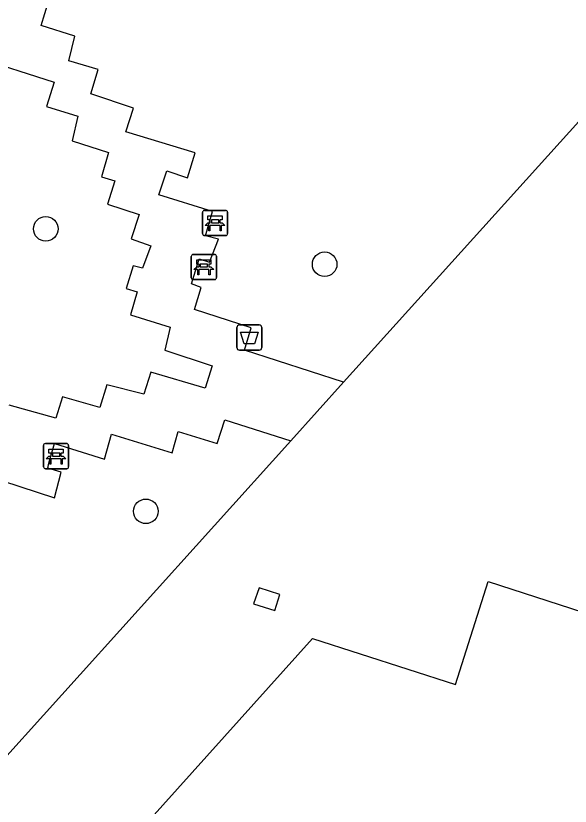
# Model space of a CAD drawing. Extents: x 160676 to 161153, y 383244 to 383713.
# Drawn here: x 161027.96 to 161050.01, y 383266.35 to 383297.79 of the extents above; entities that cross this region are included whole.
import ezdxf

# ---------------------------------------------------------------- set-up
doc = ezdxf.new("R2010")
doc.units = 0
for name, color, linetype in [('IMGEO_Afvalbak', 7, 'Continuous'), ('IMGEO_Bank', 7, 'Continuous'), ('IMGEO_Boom', 7, 'Continuous'), ('IMGEO_Pand', 7, 'Continuous'), ('IMGEO_Voetpad_open', 7, 'Continuous')]:
    doc.layers.add(name, color=color, linetype=linetype)

msp = doc.modelspace()

# ---------------------------------------------------------------- linework, layer by layer
at = {"layer": 'IMGEO_Afvalbak'}
for p, q in [((161036.755, 383284.593), (161036.755, 383285.393)), ((161036.755, 383285.393), (161036.755, 383284.593)), ((161036.855, 383285.493), (161037.645, 383285.493)), ((161037.645, 383285.493), (161036.855, 383285.493)), ((161037.745, 383285.393), (161037.745, 383284.593)), ((161037.745, 383284.593), (161037.745, 383285.393)), ((161037.645, 383284.493), (161036.855, 383284.493)), ((161036.855, 383284.493), (161037.645, 383284.493))]:
    msp.add_line(p, q, dxfattribs=at)
msp.add_lwpolyline([(161036.898, 383285.207), (161037.602, 383285.207), (161037.453, 383284.737), (161037.047, 383284.737), (161036.898, 383285.207)], dxfattribs=at)
for centre, start, end in [((161036.855, 383285.393), 90, 180), ((161036.855, 383285.393), 90, 180), ((161037.645, 383285.393), 0, 90), ((161037.645, 383285.393), 360, 90), ((161036.855, 383284.593), 180, 270), ((161036.855, 383284.593), 180, 270), ((161037.645, 383284.593), 270, 0), ((161037.645, 383284.593), 270, 0)]:
    msp.add_arc(centre, 0.1, start, end, dxfattribs=at)
at = {"layer": 'IMGEO_Bank'}
for p, q in [((161035.461, 383290.049), (161036.302, 383290.049)), ((161036.302, 383290.049), (161035.461, 383290.049)), ((161035.386, 383289.124), (161035.386, 383289.965)), ((161035.386, 383289.965), (161035.386, 383289.124)), ((161036.386, 383289.974), (161036.386, 383289.133)), ((161036.386, 383289.133), (161036.386, 383289.974)), ((161036.083, 383289.447), (161035.69, 383289.447)), ((161035.695, 383289.555), (161035.695, 383289.661)), ((161035.739, 383289.661), (161035.739, 383289.555)), ((161036.027, 383289.667), (161035.745, 383289.667)), ((161035.745, 383289.549), (161036.027, 383289.549)), ((161036.033, 383289.555), (161036.033, 383289.661)), ((161036.077, 383289.661), (161036.077, 383289.555)), ((161036.311, 383289.049), (161035.47, 383289.049)), ((161035.47, 383289.049), (161036.311, 383289.049)), ((161034.941, 383287.373), (161034.941, 383288.214)), ((161034.941, 383288.214), (161034.941, 383287.373)), ((161035.016, 383288.298), (161035.857, 383288.298)), ((161035.857, 383288.298), (161035.016, 383288.298)), ((161035.941, 383288.223), (161035.941, 383287.382)), ((161035.941, 383287.382), (161035.941, 383288.223)), ((161035.25, 383287.804), (161035.25, 383287.91)), ((161035.294, 383287.91), (161035.294, 383287.804)), ((161035.582, 383287.916), (161035.3, 383287.916)), ((161035.588, 383287.804), (161035.588, 383287.91)), ((161035.632, 383287.91), (161035.632, 383287.804)), ((161035.638, 383287.696), (161035.245, 383287.696)), ((161035.3, 383287.798), (161035.582, 383287.798)), ((161035.866, 383287.298), (161035.025, 383287.298)), ((161035.025, 383287.298), (161035.866, 383287.298)), ((161029.06, 383279.85), (161029.06, 383280.691)), ((161029.06, 383280.691), (161029.06, 383279.85)), ((161029.135, 383280.775), (161029.976, 383280.775)), ((161029.976, 383280.775), (161029.135, 383280.775)), ((161030.06, 383280.7), (161030.06, 383279.859)), ((161030.06, 383279.859), (161030.06, 383280.7)), ((161029.369, 383280.281), (161029.369, 383280.387)), ((161029.413, 383280.387), (161029.413, 383280.281)), ((161029.701, 383280.393), (161029.419, 383280.393)), ((161029.419, 383280.275), (161029.701, 383280.275)), ((161029.707, 383280.281), (161029.707, 383280.387)), ((161029.751, 383280.387), (161029.751, 383280.281)), ((161029.757, 383280.173), (161029.364, 383280.173)), ((161029.985, 383279.775), (161029.144, 383279.775)), ((161029.144, 383279.775), (161029.985, 383279.775))]:
    msp.add_line(p, q, dxfattribs=at)
for points in [[(161035.689, 383289.667), (161035.603, 383289.667), (161035.603, 383289.828), (161036.166, 383289.828), (161036.166, 383289.667), (161036.083, 383289.667)], [(161035.633, 383289.447), (161035.491, 383289.447), (161035.603, 383289.549), (161035.689, 383289.549)], [(161035.683, 383289.44), (161035.683, 383289.233), (161035.64, 383289.233), (161035.64, 383289.44)], [(161036.083, 383289.549), (161036.166, 383289.549), (161036.278, 383289.447), (161036.139, 383289.447)], [(161036.133, 383289.44), (161036.133, 383289.233), (161036.089, 383289.233), (161036.089, 383289.44)], [(161035.244, 383287.916), (161035.158, 383287.916), (161035.158, 383288.077), (161035.721, 383288.077), (161035.721, 383287.916), (161035.638, 383287.916)], [(161035.188, 383287.696), (161035.046, 383287.696), (161035.158, 383287.798), (161035.244, 383287.798)], [(161035.238, 383287.689), (161035.238, 383287.482), (161035.195, 383287.482), (161035.195, 383287.689)], [(161035.638, 383287.798), (161035.721, 383287.798), (161035.833, 383287.696), (161035.694, 383287.696)], [(161035.688, 383287.689), (161035.688, 383287.482), (161035.644, 383287.482), (161035.644, 383287.689)], [(161029.307, 383280.173), (161029.165, 383280.173), (161029.277, 383280.275), (161029.363, 383280.275)], [(161029.363, 383280.393), (161029.277, 383280.393), (161029.277, 383280.554), (161029.84, 383280.554), (161029.84, 383280.393), (161029.757, 383280.393)], [(161029.757, 383280.275), (161029.84, 383280.275), (161029.952, 383280.173), (161029.813, 383280.173)], [(161029.357, 383280.166), (161029.357, 383279.959), (161029.314, 383279.959), (161029.314, 383280.166)], [(161029.807, 383280.166), (161029.807, 383279.959), (161029.763, 383279.959), (161029.763, 383280.166)]]:
    msp.add_lwpolyline(points, dxfattribs=at)
for centre, radius, start, end in [((161035.464, 383289.971), 0.0779, 92.4484, 184.2845), ((161035.464, 383289.971), 0.0779, 92.4484, 184.2845), ((161036.308, 383289.971), 0.0779, 2.4484, 94.2845), ((161036.308, 383289.971), 0.0779, 2.4484, 94.2845), ((161035.633, 383289.44), 0.00671, 2.8957, 87.1043), ((161035.69, 383289.44), 0.00671, 92.8957, 177.1043), ((161035.688, 383289.66), 0.00671, 2.8957, 87.1043), ((161035.688, 383289.556), 0.00671, 272.8957, 357.1043), ((161035.745, 383289.66), 0.00671, 92.8957, 177.1043), ((161035.745, 383289.556), 0.00671, 182.8957, 267.1043), ((161036.027, 383289.66), 0.00671, 2.8957, 87.1043), ((161036.027, 383289.556), 0.00671, 272.8957, 357.1043), ((161036.084, 383289.66), 0.00671, 92.8957, 177.1043), ((161036.084, 383289.556), 0.00671, 182.8957, 267.1043), ((161036.082, 383289.44), 0.00671, 2.8957, 87.1043), ((161036.139, 383289.44), 0.00671, 92.8957, 177.1043), ((161035.464, 383289.127), 0.0779, 182.4484, 274.2845), ((161035.464, 383289.127), 0.0779, 182.4484, 274.2845), ((161036.308, 383289.127), 0.0779, 272.4484, 4.2845), ((161036.308, 383289.127), 0.0779, 272.4484, 4.2845), ((161035.019, 383288.22), 0.0779, 92.4484, 184.2845), ((161035.019, 383288.22), 0.0779, 92.4484, 184.2845), ((161035.863, 383288.22), 0.0779, 2.4484, 94.2845), ((161035.863, 383288.22), 0.0779, 2.4484, 94.2845), ((161035.243, 383287.909), 0.00671, 2.8957, 87.1043), ((161035.3, 383287.909), 0.00671, 92.8957, 177.1043), ((161035.582, 383287.909), 0.00671, 2.8957, 87.1043), ((161035.639, 383287.909), 0.00671, 92.8957, 177.1043), ((161035.188, 383287.689), 0.00671, 2.8957, 87.1043), ((161035.245, 383287.689), 0.00671, 92.8957, 177.1043), ((161035.243, 383287.805), 0.00671, 272.8957, 357.1043), ((161035.3, 383287.805), 0.00671, 182.8957, 267.1043), ((161035.582, 383287.805), 0.00671, 272.8957, 357.1043), ((161035.639, 383287.805), 0.00671, 182.8957, 267.1043), ((161035.637, 383287.689), 0.00671, 2.8957, 87.1043), ((161035.694, 383287.689), 0.00671, 92.8957, 177.1043), ((161035.019, 383287.376), 0.0779, 182.4484, 274.2845), ((161035.019, 383287.376), 0.0779, 182.4484, 274.2845), ((161035.863, 383287.376), 0.0779, 272.4484, 4.2845), ((161035.863, 383287.376), 0.0779, 272.4484, 4.2845), ((161029.138, 383280.697), 0.0779, 92.4484, 184.2845), ((161029.138, 383280.697), 0.0779, 92.4484, 184.2845), ((161029.982, 383280.697), 0.0779, 2.4484, 94.2845), ((161029.982, 383280.697), 0.0779, 2.4484, 94.2845), ((161029.362, 383280.386), 0.00671, 2.8957, 87.1043), ((161029.362, 383280.282), 0.00671, 272.8957, 357.1043), ((161029.419, 383280.386), 0.00671, 92.8957, 177.1043), ((161029.419, 383280.282), 0.00671, 182.8957, 267.1043), ((161029.701, 383280.386), 0.00671, 2.8957, 87.1043), ((161029.701, 383280.282), 0.00671, 272.8957, 357.1043), ((161029.758, 383280.386), 0.00671, 92.8957, 177.1043), ((161029.758, 383280.282), 0.00671, 182.8957, 267.1043), ((161029.307, 383280.166), 0.00671, 2.8957, 87.1043), ((161029.364, 383280.166), 0.00671, 92.8957, 177.1043), ((161029.756, 383280.166), 0.00671, 2.8957, 87.1043), ((161029.813, 383280.166), 0.00671, 92.8957, 177.1043), ((161029.138, 383279.853), 0.0779, 182.4484, 274.2845), ((161029.138, 383279.853), 0.0779, 182.4484, 274.2845), ((161029.982, 383279.853), 0.0779, 272.4484, 4.2845), ((161029.982, 383279.853), 0.0779, 272.4484, 4.2845)]:
    msp.add_arc(centre, radius, start, end, dxfattribs=at)
at = {"layer": 'IMGEO_Boom'}
for centre in [(161029.151, 383289.316), (161040.245, 383287.908), (161033.131, 383278.079)]:
    msp.add_circle(centre, 0.489, dxfattribs=at)
at = {"layer": 'IMGEO_Pand'}
msp.add_lwpolyline([(161032.166, 383264.31), (161032.058, 383264.449), (161039.76, 383273.019), (161045.452, 383271.189), (161046.75, 383275.284), (161050.512, 383274.064)], dxfattribs=at)
at = {"layer": 'IMGEO_Voetpad_open'}
for points in [[(161057.751, 383301.776), (161040.997, 383283.21)], [(161040.997, 383283.21), (161037.053, 383284.483), (161037.324, 383285.377), (161035.068, 383286.109), (161035.329, 383286.987), (161034.951, 383287.132), (161035.251, 383288.125), (161035.66, 383287.993), (161036.018, 383288.901), (161035.503, 383289.037), (161035.785, 383289.999), (161033.644, 383290.671), (161033.961, 383291.627), (161034.789, 383291.349), (161035.1, 383292.332), (161032.339, 383293.175), (161032.647, 383294.121), (161030.944, 383294.688), (161031.232, 383295.658), (161030.069, 383295.995), (161030.31, 383296.978), (161028.964, 383297.406), (161029.264, 383298.355)], [(161026.327, 383296.159), (161029.478, 383295.151)], [(161029.478, 383295.151), (161029.174, 383294.178), (161030.425, 383293.795), (161030.199, 383292.814), (161031.64, 383292.348), (161031.363, 383291.387), (161031.904, 383291.219), (161031.605, 383290.297), (161032.861, 383289.89), (161032.543, 383288.913), (161033.329, 383288.638), (161032.992, 383287.752), (161032.627, 383287.839), (161032.351, 383286.938), (161032.785, 383286.81), (161032.522, 383285.9), (161034.103, 383285.4), (161033.884, 383284.485), (161035.766, 383283.861), (161035.494, 383282.979), (161033.33, 383283.609), (161033.051, 383282.734), (161031.582, 383283.116), (161031.307, 383282.208), (161029.811, 383282.634), (161029.55, 383281.791), (161027.698, 383282.299)], [(161038.901, 383280.887), (161040.997, 383283.21)], [(161027.424, 383279.288), (161029.5, 383278.611), (161029.758, 383279.631), (161029.227, 383279.792), (161029.274, 383279.992), (161029.501, 383280.782), (161031.484, 383280.158), (161031.769, 383281.148), (161034.18, 383280.408), (161034.421, 383281.25), (161035.965, 383280.772), (161036.268, 383281.72), (161038.901, 383280.887)], [(161038.901, 383280.887), (161020.669, 383260.684), (161008.283, 383262.018)], [(161038.465, 383274.773), (161037.643, 383275.041), (161037.409, 383274.4), (161038.257, 383274.132), (161038.465, 383274.773)]]:
    msp.add_lwpolyline(points, dxfattribs=at)

doc.saveas('drawing.dxf')
